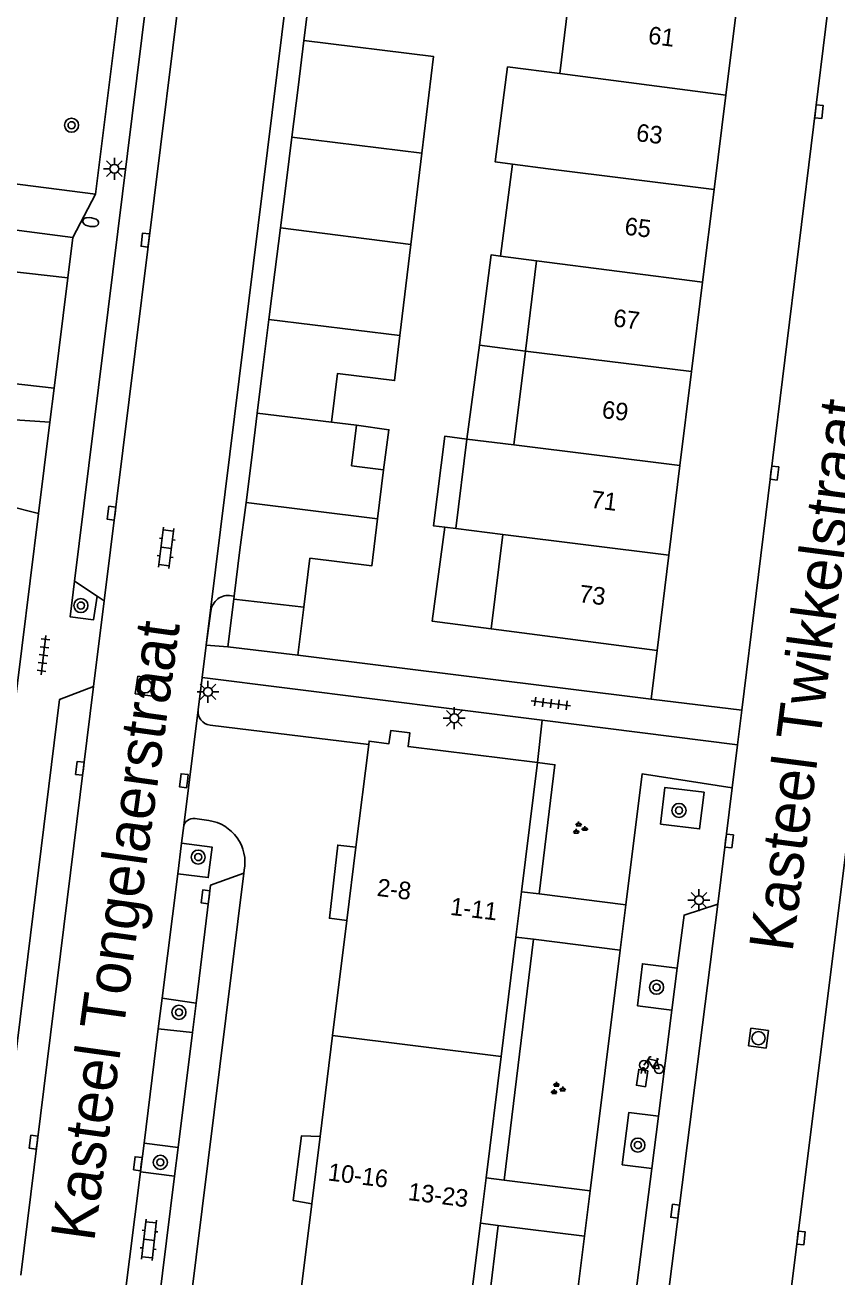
# Model space of a CAD drawing. Extents: x 131000 to 133014, y 396499 to 399001.
# Drawn here: x 131480.2 to 131526.4, y 396854.8 to 396926 of the extents above; entities that cross this region are included whole.
import ezdxf

# ---------------------------------------------------------------- set-up
doc = ezdxf.new("R2010")
doc.units = 0
for name, color, linetype in [('gg-afsc-erfafscheiding', 7, 'Continuous'), ('gg-afsc-hekwerk', 7, 'Continuous'), ('gg-afsc-muur', 7, 'Continuous'), ('gg-anno-huisnummerreeks BGT', 7, 'Continuous'), ('gg-anno-openbare ruimte label', 7, 'Continuous'), ('gg-bbg-bijgebouw', 7, 'Continuous'), ('gg-bbg-gedigitaliseerde bebouwing', 7, 'Continuous'), ('gg-bbg-gedigitaliseerde bijgebouw', 7, 'Continuous'), ('gg-bbg-hoofdgebouw', 7, 'Continuous'), ('gg-bbg-luifel en loopbrug', 7, 'Continuous'), ('gg-bbg-tussenscheiding', 7, 'Continuous'), ('gg-knt-verharding', 7, 'Continuous'), ('gg-knt-verharding nz', 7, 'Continuous'), ('gt-grn-groengrens', 7, 'Continuous'), ('gt-grn-weggrens', 7, 'Continuous'), ('gt-symb-boom', 7, 'Continuous'), ('gt-symb-brandkraan', 7, 'Continuous'), ('gt-symb-fietsenrek', 7, 'Continuous'), ('gt-symb-groenvak', 7, 'Continuous'), ('gt-symb-klinker verharding', 7, 'Continuous'), ('gt-symb-kolk', 7, 'Continuous'), ('gt-symb-lichtmast', 7, 'Continuous'), ('gt-symb-rioolschacht', 7, 'Continuous'), ('gt-symb-tegel verharding', 7, 'Continuous')]:
    doc.layers.add(name, color=color, linetype=linetype)

# ---------------------------------------------------------------- blocks, each defined once
blk = doc.blocks.new('gt0-BOOM')
at = {"layer": 'gt-symb-boom'}
for radius in [0.4, 0.2]:
    blk.add_circle((0, 0), radius, dxfattribs=at)
blk = doc.blocks.new('gt0-KOLK')
at = {"layer": 'gt-symb-kolk'}
blk.add_lwpolyline([(0, 0), (0.375, 0), (0.375, 0.4), (-0.375, 0.4), (-0.375, 0), (0, 0)], dxfattribs=at)
blk = doc.blocks.new('gt0-RS')
at = {"layer": 'gt-symb-rioolschacht'}
blk.add_lwpolyline([(-0.5, -0.5), (0.5, -0.5), (0.5, 0.5), (-0.5, 0.5)], close=True, dxfattribs=at)
blk.add_circle((0, 0), 0.375, dxfattribs=at)
blk = doc.blocks.new('gt0-LMAST')
at = {"layer": 'gt-symb-lichtmast'}
for p, q in [((-0.182, 0.173), (-0.447, 0.438)), ((-0.005, 0.246), (-0.005, 0.621)), ((0.172, 0.173), (0.437, 0.438)), ((-0.255, -0.004), (-0.63, -0.004)), ((-0.182, -0.181), (-0.447, -0.446)), ((-0.005, -0.254), (-0.005, -0.629)), ((0.437, -0.446), (0.172, -0.181)), ((0.245, -0.004), (0.62, -0.004))]:
    blk.add_line(p, q, dxfattribs=at)
blk.add_circle((-0.005, -0.004), 0.25, dxfattribs=at)
blk = doc.blocks.new('gt0-GRVAK')
at = {"layer": 'gt-symb-groenvak'}
for p, q in [((-0.11, 0.189), (-0.228, 0.24)), ((-0.182, 0.153), (0.088, 0.153)), ((-0.091, 0.211), (-0.156, 0.322)), ((-0.047, 0.214), (-0.047, 0.393)), ((-0.004, 0.211), (0.061, 0.322)), ((0.015, 0.189), (0.133, 0.24)), ((0.262, -0.052), (0.197, 0.059)), ((0.305, -0.049), (0.305, 0.13)), ((0.349, -0.052), (0.414, 0.059)), ((-0.245, -0.228), (-0.363, -0.177)), ((-0.318, -0.264), (-0.047, -0.264)), ((-0.226, -0.206), (-0.291, -0.095)), ((-0.183, -0.203), (-0.183, -0.024)), ((-0.139, -0.206), (-0.074, -0.095)), ((-0.12, -0.228), (-0.002, -0.177)), ((0.243, -0.074), (0.125, -0.023)), ((0.17, -0.11), (0.441, -0.11)), ((0.368, -0.074), (0.486, -0.023))]:
    blk.add_line(p, q, dxfattribs=at)
blk = doc.blocks.new('gt0-FREK')
at = {"layer": 'gt-symb-fietsenrek'}
for p, q in [((0.259, 0.762), (0.294, 0.823)), ((0.54, 0.335), (0.259, 0.762)), ((0.294, 0.823), (0.767, 0.714)), ((0.767, 0.714), (0.54, 0.335)), ((0.757, 0.841), (0.866, 0.816)), ((0.767, 0.714), (0.84, 0.822)), ((0.895, 0.252), (0.767, 0.714))]:
    blk.add_line(p, q, dxfattribs=at)
for points in [[(0.036, 0.476), (0.228, 0.708), (0.259, 0.762)], [(0.294, 0.823), (0.36, 0.937), (0.452, 0.935)], [(-0.124, 0), (-0.047, 0.312), (0.053, 0.312), (0.12, 0)], [(0.54, 0.335), (0.555, 0.305), (0.895, 0.252)]]:
    blk.add_lwpolyline(points, dxfattribs=at)
for centre in [(0.036, 0.476), (0.895, 0.252)]:
    blk.add_circle(centre, 0.252, dxfattribs=at)
blk = doc.blocks.new('gt0-TEG1')
at = {"layer": 'gt-symb-tegel verharding'}
for p, q in [((-1.125, 0), (1.125, 0)), ((-0.9, -0.25), (-0.9, 0.25)), ((-0.45, -0.25), (-0.45, 0.25)), ((0, -0.25), (0, 0.25)), ((0.45, -0.25), (0.45, 0.25)), ((0.9, -0.25), (0.9, 0.25))]:
    blk.add_line(p, q, dxfattribs=at)
blk = doc.blocks.new('gt0-KL1')
at = {"layer": 'gt-symb-klinker verharding'}
for p, q in [((-1.15, 0.3), (1.15, 0.3)), ((-1, -0.3), (-1, 0.3)), ((-0.5, 0.3), (-0.5, 0.45)), ((0, -0.3), (0, 0.3)), ((0.5, 0.3), (0.5, 0.45)), ((1, -0.3), (1, 0.3)), ((-1.15, -0.3), (1.15, -0.3)), ((-0.5, -0.45), (-0.5, -0.3)), ((0.5, -0.45), (0.5, -0.3))]:
    blk.add_line(p, q, dxfattribs=at)
blk = doc.blocks.new('gt0-BR')
at = {"layer": 'gt-symb-brandkraan'}
for centre, radius, start, end in [((-0.244, 0), 0.206, 107.56694, 252.43307), ((0.599, -2.664), 3, 106.89205, 107.56694), ((0, -0.691), 0.938, 73.10799, 106.89205), ((-0.599, -2.664), 3, 72.43309, 73.10799), ((0.244, 0), 0.206, 287.56695, 72.43309), ((0.599, 2.664), 3, 252.43307, 253.10797), ((0, 0.691), 0.938, 253.10797, 286.89206), ((-0.599, 2.664), 3, 286.89206, 287.56695)]:
    blk.add_arc(centre, radius, start, end, dxfattribs=at)

msp = doc.modelspace()

# ---------------------------------------------------------------- linework, layer by layer
at = {"layer": 'gg-afsc-erfafscheiding'}
msp.add_line((131515.819, 396887.633), (131495.73, 396890.13), dxfattribs=at)
at = {"layer": 'gg-afsc-hekwerk'}
for p, q in [((131486.492, 396934.502), (131484.22, 396916.35)), ((131484.22, 396916.35), (131474.798, 396917.564)), ((131516.16, 396890.39), (131515.819, 396887.633))]:
    msp.add_line(p, q, dxfattribs=at)
at = {"layer": 'gg-afsc-muur'}
msp.add_lwpolyline([(131497.356, 396927.68), (131496.41, 396927.81), (131496.06, 396925.1)], dxfattribs=at)
at = {"layer": 'gg-bbg-bijgebouw'}
for p, q in [((131496.06, 396925.1), (131495.74, 396922.42)), ((131495.74, 396922.42), (131495.393, 396919.605)), ((131495.393, 396919.605), (131495.089, 396917.14)), ((131495.089, 396917.14), (131494.744, 396914.445)), ((131494.744, 396914.445), (131494.42, 396911.91)), ((131494.42, 396911.91), (131494.079, 396909.231)), ((131494.079, 396909.231), (131493.75, 396906.64)), ((131493.75, 396906.64), (131493.417, 396903.901)), ((131493.417, 396903.901), (131493.11, 396901.37)), ((131493.11, 396901.37), (131492.778, 396898.81)), ((131500.6, 396900.68), (131500.257, 396897.882)), ((131492.778, 396898.81), (131492.43, 396896.13)), ((131492.43, 396896.13), (131492.105, 396893.493)), ((131492.083, 396893.317), (131491.75, 396890.61)), ((131492.105, 396893.493), (131492.083, 396893.317)), ((131496.066, 396892.855), (131495.73, 396890.13)), ((131491.75, 396890.61), (131495.73, 396890.13))]:
    msp.add_line(p, q, dxfattribs=at)
msp.add_lwpolyline([(131500.257, 396897.882), (131499.93, 396895.21), (131496.41, 396895.64), (131496.066, 396892.855)], dxfattribs=at)
at = {"layer": 'gg-bbg-gedigitaliseerde bebouwing'}
for p, q in [((131511.31, 396928.73), (131510.628, 396923.214)), ((131507.936, 396918.06), (131507.26, 396912.83)), ((131509.311, 396912.565), (131507.26, 396912.83)), ((131508.675, 396907.428), (131509.311, 396912.565)), ((131508.675, 396907.428), (131508.015, 396902.092)), ((131505.343, 396902.423), (131504.712, 396897.33)), ((131508.015, 396902.092), (131505.343, 396902.423)), ((131504.712, 396897.33), (131507.385, 396896.998)), ((131507.385, 396896.998), (131506.72, 396891.62))]:
    msp.add_line(p, q, dxfattribs=at)
msp.add_lwpolyline([(131510.628, 396923.214), (131507.659, 396923.598), (131506.959, 396918.186), (131507.936, 396918.06)], dxfattribs=at)
at = {"layer": 'gg-bbg-gedigitaliseerde bijgebouw'}
for p, q in [((131502.778, 396918.689), (131502.156, 396913.488)), ((131502.156, 396913.488), (131501.536, 396908.31)), ((131497.639, 396903.378), (131499.063, 396903.204))]:
    msp.add_line(p, q, dxfattribs=at)
for points in [[(131496.06, 396925.1), (131503.437, 396924.192), (131502.778, 396918.689)], [(131501.536, 396908.31), (131501.23, 396905.75), (131497.978, 396906.148), (131497.639, 396903.378)], [(131499.063, 396903.204), (131498.781, 396900.903), (131500.6, 396900.68)]]:
    msp.add_lwpolyline(points, dxfattribs=at)
at = {"layer": 'gg-bbg-hoofdgebouw'}
for p, q in [((131520.75, 396927.49), (131520.07, 396921.992)), ((131520.07, 396921.992), (131519.406, 396916.626)), ((131519.406, 396916.626), (131518.753, 396911.346)), ((131518.753, 396911.346), (131518.124, 396906.261)), ((131518.124, 396906.261), (131517.463, 396900.921)), ((131517.463, 396900.921), (131516.833, 396895.826)), ((131516.833, 396895.826), (131516.16, 396890.39)), ((131516.16, 396890.39), (131506.72, 396891.62)), ((131499.756, 396885.049), (131499.031, 396879.2)), ((131508.449, 396876.668), (131509.36, 396884.02)), ((131499.031, 396879.2), (131498.514, 396875.035)), ((131508.13, 396874.088), (131508.449, 396876.668)), ((131498.514, 396875.035), (131497.703, 396868.495)), ((131507.29, 396867.304), (131508.13, 396874.088)), ((131497.703, 396868.495), (131496.99, 396862.748)), ((131506.434, 396860.392), (131507.29, 396867.304)), ((131496.99, 396862.748), (131496.515, 396858.916)), ((131506.114, 396857.812), (131506.434, 396860.392)), ((131496.515, 396858.916), (131495.64, 396851.867)), ((131505.23, 396850.675), (131506.114, 396857.812))]:
    msp.add_line(p, q, dxfattribs=at)
msp.add_lwpolyline([(131509.36, 396884.02), (131502, 396884.93), (131502.09, 396885.71), (131501.02, 396885.85), (131500.91, 396885.09), (131499.78, 396885.24), (131499.756, 396885.049)], dxfattribs=at)
at = {"layer": 'gg-bbg-luifel en loopbrug'}
for p, q in [((131506.059, 396907.767), (131505.343, 396902.423)), ((131506.059, 396907.767), (131508.675, 396907.428)), ((131504.08, 396897.408), (131504.712, 396897.33))]:
    msp.add_line(p, q, dxfattribs=at)
for points in [[(131507.26, 396912.83), (131506.723, 396912.9), (131506.059, 396907.767)], [(131500.6, 396900.68), (131500.905, 396902.957), (131499.063, 396903.204)], [(131505.343, 396902.423), (131504.08, 396902.58), (131503.449, 396897.486), (131504.08, 396897.408)], [(131506.72, 396891.62), (131503.364, 396892.07), (131504.08, 396897.408)]]:
    msp.add_lwpolyline(points, dxfattribs=at)
at = {"layer": 'gg-bbg-tussenscheiding'}
for p, q in [((131510.628, 396923.214), (131520.07, 396921.992)), ((131495.393, 396919.605), (131502.778, 396918.689)), ((131509.958, 396917.798), (131507.936, 396918.06)), ((131509.958, 396917.798), (131519.406, 396916.626)), ((131494.744, 396914.445), (131502.156, 396913.488)), ((131509.311, 396912.565), (131518.753, 396911.346)), ((131501.536, 396908.31), (131494.079, 396909.231)), ((131508.675, 396907.428), (131518.124, 396906.261)), ((131493.417, 396903.901), (131497.639, 396903.378)), ((131508.015, 396902.092), (131517.463, 396900.921)), ((131492.778, 396898.81), (131500.257, 396897.882)), ((131507.385, 396896.998), (131516.833, 396895.826)), ((131496.066, 396892.855), (131492.083, 396893.317)), ((131497.703, 396868.495), (131507.29, 396867.304))]:
    msp.add_line(p, q, dxfattribs=at)
at = {"layer": 'gg-knt-verharding'}
for p, q in [((131525.884, 396926.816), (131520.977, 396886.992)), ((131518.937, 396814.969), (131532.138, 396921.054)), ((131482.92, 396913.89), (131482.636, 396911.601)), ((131482.636, 396911.601), (131481.856, 396905.323)), ((131481.856, 396905.323), (131481.615, 396903.379)), ((131481.615, 396903.379), (131480.97, 396898.187)), ((131480.97, 396898.187), (131476.37, 396861.133)), ((131483.02, 396894.333), (131484.304, 396893.492)), ((131484.715, 396893.223), (131484.11, 396888.34)), ((131484.304, 396893.492), (131484.715, 396893.223)), ((131491.944, 396893.513), (131492.105, 396893.493)), ((131490.505, 396890.7), (131490.782, 396892.63)), ((131490.505, 396890.7), (131490.278, 396888.86)), ((131490.505, 396890.7), (131491.75, 396890.61)), ((131490.278, 396888.86), (131490.049, 396887.012)), ((131509.632, 396886.426), (131490.278, 396888.86)), ((131520.977, 396886.992), (131515.819, 396887.633)), ((131520.977, 396886.992), (131520.735, 396885.03)), ((131490.73, 396886.15), (131499.756, 396885.049)), ((131520.735, 396885.03), (131509.632, 396886.426)), ((131520.735, 396885.03), (131520.435, 396882.589)), ((131520.435, 396882.589), (131519.618, 396875.966)), ((131489.234, 396880.435), (131489.108, 396879.43)), ((131490, 396880.82), (131490.67, 396880.72)), ((131489.108, 396879.43), (131488.891, 396877.695)), ((131488.891, 396877.695), (131488.007, 396870.618)), ((131492.68, 396877.9), (131492.657, 396877.718)), ((131509.464, 396876.541), (131508.449, 396876.668)), ((131514.382, 396875.928), (131509.464, 396876.541)), ((131508.13, 396874.088), (131509.139, 396873.962)), ((131509.139, 396873.962), (131514.06, 396873.348)), ((131514.06, 396873.348), (131512.353, 396859.654)), ((131517.012, 396869.937), (131517.315, 396872.315)), ((131488.007, 396870.618), (131487.789, 396868.873)), ((131489.936, 396870.335), (131488.007, 396870.618)), ((131489.936, 396870.335), (131489.729, 396868.667)), ((131516.244, 396863.905), (131517.012, 396869.937)), ((131487.789, 396868.873), (131486.975, 396862.364)), ((131487.789, 396868.873), (131489.729, 396868.667)), ((131489.729, 396868.667), (131488.919, 396862.122)), ((131515.865, 396860.93), (131516.244, 396863.905)), ((131486.975, 396862.364), (131486.77, 396860.729)), ((131488.919, 396862.122), (131486.975, 396862.364)), ((131488.919, 396862.122), (131488.716, 396860.486)), ((131514.943, 396853.688), (131515.865, 396860.93)), ((131486.77, 396860.729), (131485.829, 396853.202)), ((131488.716, 396860.486), (131486.77, 396860.729)), ((131488.716, 396860.486), (131487.784, 396852.958)), ((131507.457, 396860.264), (131506.434, 396860.392)), ((131512.353, 396859.654), (131507.457, 396860.264)), ((131506.114, 396857.812), (131507.132, 396857.685)), ((131507.132, 396857.685), (131512.031, 396857.074)), ((131512.031, 396857.074), (131510.299, 396843.186))]:
    msp.add_line(p, q, dxfattribs=at)
for points in [[(131489.584, 396932.542), (131487.667, 396931.844), (131483.02, 396894.333)], [(131482.92, 396913.89), (131466.76, 396916), (131466.105, 396910.594)], [(131481.856, 396905.323), (131477.496, 396905.815), (131474.861, 396906.216), (131473.303, 396906.978), (131472.073, 396907.686)], [(131476.491, 396904.023), (131479.064, 396903.561), (131481.615, 396903.379)], [(131483.02, 396894.333), (131482.765, 396892.317), (131484.109, 396892.147), (131484.304, 396893.492)], [(131478.262, 396856.009), (131482.173, 396887.608), (131484.11, 396888.34)], [(131520.435, 396882.589), (131515.31, 396883.37), (131514.382, 396875.928)], [(131516.352, 396880.522), (131516.608, 396882.607), (131518.842, 396882.332), (131518.586, 396880.247), (131516.352, 396880.522)], [(131488.891, 396877.695), (131490.626, 396877.478), (131490.847, 396879.213), (131489.108, 396879.43)], [(131492.657, 396877.718), (131490.767, 396877.046), (131489.936, 396870.335)], [(131517.315, 396872.315), (131517.7, 396875.339), (131519.618, 396875.966)], [(131517.315, 396872.315), (131515.33, 396872.568), (131515.05, 396870.187), (131517.012, 396869.937)], [(131516.244, 396863.905), (131514.558, 396864.115), (131514.178, 396861.139), (131515.865, 396860.93)]]:
    msp.add_lwpolyline(points, dxfattribs=at)
for centre, radius, start, end in [((131491.77, 396892.536), 0.992, 79.89723, 174.56494), ((131490.821, 396886.922), 0.777, 173.3467, 263.27241), ((131489.821, 396880.222), 0.624, 73.32804, 160.04116), ((131490.311, 396878.338), 2.409, 349.52269, 81.43727)]:
    msp.add_arc(centre, radius, start, end, dxfattribs=at)
at = {"layer": 'gg-knt-verharding nz'}
for p, q in [((131489.584, 396932.542), (131484.715, 396893.223)), ((131495.448, 396930.62), (131490.505, 396890.7)), ((131484.11, 396888.34), (131479.963, 396854.857)), ((131486.695, 396829.799), (131492.657, 396877.718)), ((131513.42, 396827.29), (131519.618, 396875.966))]:
    msp.add_line(p, q, dxfattribs=at)
msp.add_lwpolyline([(131515.509, 396865.578), (131514.991, 396865.662), (131515.12, 396866.564), (131515.637, 396866.48), (131515.509, 396865.578)], dxfattribs=at)
at = {"layer": 'gt-grn-groengrens'}
for p, q in [((131509.632, 396886.426), (131509.36, 396884.02)), ((131507.457, 396860.264), (131509.139, 396873.962)), ((131507.132, 396857.685), (131505.417, 396843.795))]:
    msp.add_line(p, q, dxfattribs=at)
for points in [[(131472.073, 396907.686), (131472.297, 396909.63), (131470.207, 396910.815), (131470.347, 396912.975), (131482.636, 396911.601)], [(131474.731, 396902.978), (131477.355, 396899.105), (131480.97, 396898.187)], [(131509.464, 396876.541), (131510.352, 396883.898), (131509.36, 396884.02)]]:
    msp.add_lwpolyline(points, dxfattribs=at)
at = {"layer": 'gt-grn-weggrens'}
for p, q in [((131482.92, 396913.89), (131484.22, 396916.35)), ((131489.234, 396880.435), (131490.049, 396887.012)), ((131514.06, 396873.348), (131514.382, 396875.928)), ((131512.031, 396857.074), (131512.353, 396859.654))]:
    msp.add_line(p, q, dxfattribs=at)
for points in [[(131499.031, 396879.2), (131497.999, 396879.324), (131497.527, 396875.159), (131498.514, 396875.035)], [(131496.99, 396862.748), (131495.938, 396862.792), (131495.465, 396859.099), (131496.515, 396858.916)]]:
    msp.add_lwpolyline(points, dxfattribs=at)

# ---------------------------------------------------------------- block references
at = {"layer": 'gt-symb-boom'}
for p in [(131482.852, 396920.279), (131483.385, 396892.951), (131517.411, 396881.294), (131490.057, 396878.639), (131516.133, 396871.233), (131488.962, 396869.809), (131515.07, 396862.255), (131487.905, 396861.274)]:
    msp.add_blockref('gt0-BOOM', p, dxfattribs=at)
at = {"layer": 'gt-symb-brandkraan', "rotation": 171.54573827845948}
msp.add_blockref('gt0-BR', (131483.948, 396914.765), dxfattribs=at)
at = {"layer": 'gt-symb-fietsenrek'}
msp.add_blockref('gt0-FREK', (131515.378, 396866.336), dxfattribs=at)
at = {"layer": 'gt-symb-groenvak'}
for p in [(131511.748, 396880.274), (131510.488, 396865.459)]:
    msp.add_blockref('gt0-GRVAK', p, dxfattribs=at)
at = {"layer": 'gt-symb-klinker verharding'}
for p, rotation in [((131488.24, 396896.233), 82.93185994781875), ((131487.266, 396856.867), -96.37182240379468)]:
    msp.add_blockref('gt0-KL1', p, dxfattribs=dict(at, rotation=rotation))
at = {"layer": 'gt-symb-kolk'}
for p, rotation in [((131525.176, 396921.073), -97.00425924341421), ((131487.248, 396913.718), 82.81812146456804), ((131522.643, 396900.514), -97.00425924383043), ((131485.325, 396898.179), 82.81812146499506), ((131483.527, 396883.665), 82.64762063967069), ((131489.443, 396882.959), 83.39396584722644), ((131520.063, 396879.58), -97.00425924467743), ((131490.68, 396876.356), 82.70443985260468), ((131480.894, 396862.399), 82.93185994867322), ((131486.822, 396861.173), 82.81812146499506), ((131517.389, 396858.468), 82.53402593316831), ((131524.152, 396856.993), -96.83367234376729)]:
    msp.add_blockref('gt0-KOLK', p, dxfattribs=dict(at, rotation=rotation))
at = {"layer": 'gt-symb-lichtmast'}
for p in [(131485.294, 396917.806), (131490.62, 396888.046), (131504.633, 396886.54), (131518.552, 396876.192)]:
    msp.add_blockref('gt0-LMAST', p, dxfattribs=at)
at = {"layer": 'gt-symb-rioolschacht'}
for p, rotation in [((131487.049, 396888.356), -98.51093419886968), ((131521.932, 396868.338), -97.75742578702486)]:
    msp.add_blockref('gt0-RS', p, dxfattribs=dict(at, rotation=rotation))
at = {"layer": 'gt-symb-tegel verharding'}
for p, rotation in [((131481.258, 396890.129), 82.99574075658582), ((131510.122, 396887.386), -7.068140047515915)]:
    msp.add_blockref('gt0-TEG1', p, dxfattribs=dict(at, rotation=rotation))

# ---------------------------------------------------------------- texts
at = {"layer": 'gg-anno-huisnummerreeks BGT'}
for s, rotation, p in [('61', 352.9, (131515.618, 396924.92)), ('63', 352.9, (131514.933, 396919.382)), ('65', 352.9, (131514.275, 396914.059)), ('67', 352.9, (131513.629, 396908.836)), ('69', 352.9, (131512.984, 396903.628)), ('71', 352.9, (131512.352, 396898.516)), ('73', 352.9, (131511.687, 396893.145)), ('2-8', 352.9, (131500.189, 396876.439)), ('1-11', 353, (131504.359, 396875.359)), ('10-16', 352.9, (131497.4, 396860.249)), ('13-23', 352.9, (131501.958, 396859.135))]:
    msp.add_text(s, height=1, rotation=rotation, dxfattribs=at).set_placement(p)
at = {"layer": 'gg-anno-openbare ruimte label'}
for s, rotation, p in [('Kasteel Twikkelstraat', 82.6, (131523.862, 396873.183)), ('Kasteel Tongelaerstraat', 82.1, (131484.133, 396856.713))]:
    msp.add_text(s, height=2.5, rotation=rotation, dxfattribs=at).set_placement(p)

doc.saveas('drawing.dxf')
